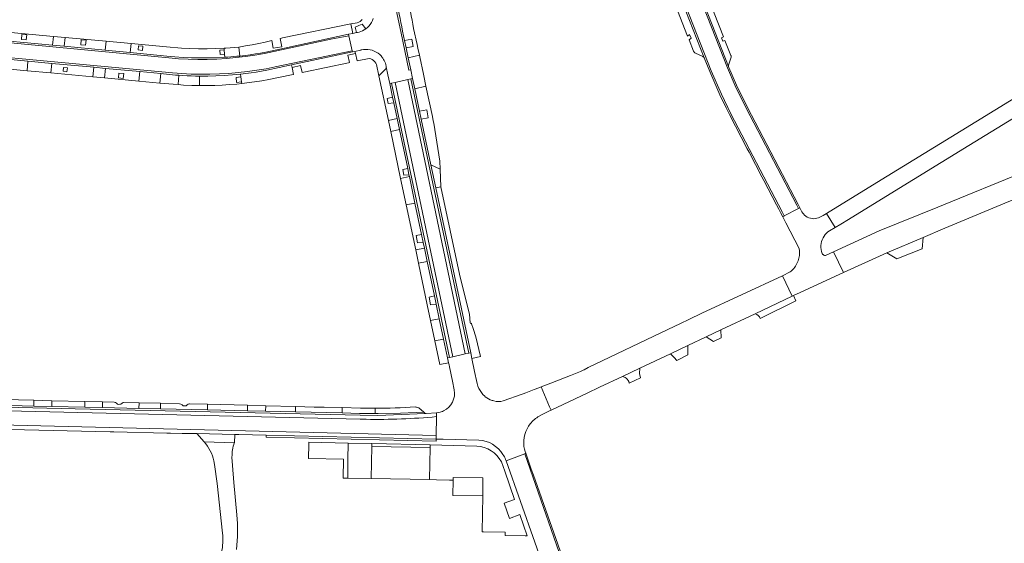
# Model space of a CAD drawing. Header units: metres. Extents: x 166325 to 190320, y 381923 to 404576.
# Tile 658 of 1056: x 170401 to 170672, y 401321 to 401465. Entities that reach past the tile are written whole.
import ezdxf

# ---------------------------------------------------------------- set-up
doc = ezdxf.new("R2010")
doc.units = ezdxf.units.M
for name, color, linetype, lineweight in [('B-WE-VH-VERHARDING_ASFALT-GV', 8, 'Continuous', 18), ('B-WE-VH-VERHARDING_BETON-GV', 8, 'Continuous', 18), ('B-WE-VH-VERHARDING_BETONSTRAATSTEEN-GV', 8, 'Continuous', 18), ('B-WE-VH-VERHARDING_HALFVERHARDING-GV', 8, 'Continuous', 18), ('B-WE-VH-VERHARDING_STRAATBAKSTEEN-GV', 8, 'Continuous', 18)]:
    doc.layers.add(name, color=color, linetype=linetype, lineweight=lineweight)

msp = doc.modelspace()

# ---------------------------------------------------------------- linework, layer by layer
at = {"layer": 'B-WE-VH-VERHARDING_ASFALT-GV', "flags": 128}
msp.add_lwpolyline([(170558.49, 401534.241), (170591.266, 401450.733), (170594.079, 401444.319), (170596.712, 401438.903), (170610.771, 401411.964), (170611.339, 401410.817), (170615.297, 401412.871), (170614.847, 401413.8), (170600.878, 401440.487), (170597.871, 401446.642), (170595.744, 401451.548), (170562.713, 401535.62)], dxfattribs=at)
for points in [[(170673.255, 401414.755), (170680.25, 401417.489), (170689.367, 401420.964), (170694.29, 401422.841), (170691.872, 401428.677), (170678.391, 401423.296), (170653.689, 401413.243), (170637.571, 401406.683), (170624.973, 401400.902), (170627.696, 401395.271), (170639.669, 401400.686), (170649.633, 401404.88), (170655.637, 401407.415)], [(170589.93, 401377.543), (170593.966, 401379.448), (170603.401, 401383.903), (170613.531, 401388.746), (170610.868, 401394.36), (170588.731, 401384.027), (170585.08, 401382.3), (170582.823, 401381.232), (170579.297, 401379.564), (170557.425, 401369.082), (170556.251, 401368.481), (170556.226, 401368.468), (170555.31, 401367.999), (170552.536, 401366.863), (170547.136, 401364.753), (170544.472, 401363.734), (170546.775, 401358.297), (170547.18, 401357.362), (170557.131, 401362.059), (170560.545, 401363.671), (170566.817, 401366.632), (170571.643, 401368.91), (170580.047, 401372.878), (170584.858, 401375.149)]]:
    msp.add_lwpolyline(points, close=True, dxfattribs=at)
at = {"layer": 'B-WE-VH-VERHARDING_BETON-GV', "flags": 128}
msp.add_lwpolyline([(170513.85, 401347.043), (170497.789, 401347.378), (170497.63, 401338.505), (170497.647, 401338.505), (170513.692, 401338.218)], close=True, dxfattribs=at)
at = {"layer": 'B-WE-VH-VERHARDING_BETONSTRAATSTEEN-GV', "flags": 128}
for points in [[(170558.069, 401534.082), (170589.373, 401454.322), (170590.85, 401450.56), (170593.67, 401444.13), (170595.381, 401440.611), (170595.862, 401439.622), (170596.31, 401438.7), (170601.202, 401429.326), (170601.707, 401428.359), (170605.257, 401421.556), (170605.747, 401420.618), (170609.284, 401413.841), (170609.872, 401412.714), (170610.362, 401411.758), (170610.99, 401410.538), (170611.367, 401410.755), (170611.339, 401410.817), (170610.771, 401411.964), (170596.712, 401438.903), (170594.079, 401444.319), (170591.266, 401450.733), (170558.49, 401534.241)], [(170562.713, 401535.62), (170595.744, 401451.548), (170597.871, 401446.642), (170600.878, 401440.487), (170614.847, 401413.8), (170615.297, 401412.871), (170615.333, 401412.843), (170615.715, 401413.034), (170615.248, 401413.957), (170601.28, 401440.69), (170598.28, 401446.83), (170596.16, 401451.72), (170596.066, 401451.959), (170563.13, 401535.79)], [(170580.875, 401470.296), (170583.3, 401464.105), (170584.79, 401460.292), (170585.328, 401460.77), (170585.71, 401459.803), (170585.162, 401459.34), (170586.397, 401456.179), (170586.488, 401456.058), (170586.586, 401455.942), (170586.69, 401455.833), (170586.801, 401455.729), (170586.917, 401455.632), (170589.01, 401454.717), (170589.1, 401454.656), (170589.182, 401454.584), (170589.255, 401454.504), (170589.319, 401454.416), (170589.373, 401454.322), (170558.069, 401534.082)], [(170498.187, 401465.165), (170497.983, 401464.603), (170497.718, 401464.066), (170497.397, 401463.561), (170497.023, 401463.094), (170496.6, 401462.67), (170496.133, 401462.295), (170495.715, 401462.022), (170495.274, 401461.789), (170494.814, 401461.597), (170494.338, 401461.448), (170493.851, 401461.342), (170493.798, 401461.333), (170493.744, 401461.324), (170493.691, 401461.316), (170493.637, 401461.309), (170493.583, 401461.303), (170492.569, 401461.085), (170491.384, 401460.829), (170491.47, 401460.44), (170492.381, 401456.318), (170492.459, 401455.967), (170493.169, 401456.118), (170494.723, 401456.45), (170494.824, 401456.478), (170494.925, 401456.504), (170495.52, 401456.616), (170496.123, 401456.664), (170496.728, 401456.645), (170497.328, 401456.561), (170497.914, 401456.413), (170498.482, 401456.202), (170499.023, 401455.931), (170499.531, 401455.602), (170500.001, 401455.221), (170500.189, 401455.043), (170500.369, 401454.856), (170500.539, 401454.66), (170500.7, 401454.457), (170500.852, 401454.247), (170501.059, 401453.921), (170501.244, 401453.581), (170501.404, 401453.229), (170501.54, 401452.867), (170501.651, 401452.497), (170501.76, 401451.98), (170501.775, 401451.909), (170501.776, 401451.904), (170502.241, 401449.698), (170502.756, 401447.254), (170503.244, 401447.361), (170504.241, 401447.578), (170507.743, 401448.342), (170508.557, 401448.52), (170509.046, 401448.626), (170508.533, 401451.052), (170508.043, 401450.946), (170505.778, 401461.64), (170503.989, 401470.087)], [(170503.989, 401470.087), (170505.778, 401461.64), (170508.043, 401450.946), (170508.533, 401451.052), (170507.826, 401454.387), (170507.261, 401457.054), (170506.832, 401459.076), (170506.27, 401461.73), (170506.053, 401462.894), (170505.826, 401464.057), (170505.591, 401465.217)], [(170356.131, 401458.331), (170442.891, 401450.224), (170445.472, 401450.018), (170448.058, 401449.884), (170450.647, 401449.82), (170453.237, 401449.827), (170455.825, 401449.904), (170458.411, 401450.053), (170460.991, 401450.272), (170463.564, 401450.562), (170466.129, 401450.923), (170468.682, 401451.353), (170471.223, 401451.853), (170492.381, 401456.318), (170491.47, 401460.44), (170486.498, 401459.44), (170470.819, 401456.047), (170468.232, 401455.525), (170465.632, 401455.076), (170463.02, 401454.699), (170460.398, 401454.395), (170457.769, 401454.165), (170455.135, 401454.008), (170452.497, 401453.924), (170449.858, 401453.914), (170447.22, 401453.978), (170444.585, 401454.115), (170441.954, 401454.326), (170398.327, 401458.438)], [(170394.491, 401454.233), (170403.114, 401453.427), (170409.692, 401452.813), (170421.22, 401451.735), (170424.484, 401451.43), (170433.885, 401450.552), (170439.672, 401450.011), (170440.445, 401449.939), (170441.28, 401449.845), (170442.116, 401449.759), (170442.952, 401449.681), (170443.789, 401449.609), (170444.627, 401449.545), (170445.773, 401449.47), (170446.919, 401449.408), (170448.066, 401449.361), (170449.214, 401449.328), (170450.362, 401449.308), (170452.628, 401449.31), (170454.893, 401449.367), (170457.156, 401449.478), (170459.416, 401449.643), (170461.671, 401449.862), (170463.117, 401450.031), (170464.56, 401450.223), (170466, 401450.437), (170467.437, 401450.672), (170468.87, 401450.93), (170475.705, 401452.389), (170492.459, 401455.967), (170492.381, 401456.318), (170471.223, 401451.853), (170468.682, 401451.353), (170466.129, 401450.923), (170463.564, 401450.562), (170460.991, 401450.272), (170458.411, 401450.053), (170455.825, 401449.904), (170453.237, 401449.827), (170450.647, 401449.82), (170448.058, 401449.884), (170445.472, 401450.018), (170442.891, 401450.224), (170356.131, 401458.331)], [(170398.327, 401458.438), (170441.954, 401454.326), (170444.585, 401454.115), (170447.22, 401453.978), (170449.858, 401453.914), (170452.497, 401453.924), (170455.135, 401454.008), (170457.769, 401454.165), (170460.398, 401454.395), (170463.02, 401454.699), (170465.632, 401455.076), (170468.232, 401455.525), (170470.819, 401456.047), (170486.498, 401459.44), (170491.47, 401460.44), (170491.384, 401460.829), (170473.724, 401457.008), (170468.616, 401455.903), (170467.197, 401455.649), (170465.775, 401455.416), (170464.349, 401455.205), (170462.921, 401455.016), (170461.489, 401454.849), (170460.653, 401454.763), (170459.817, 401454.684), (170458.98, 401454.612), (170458.143, 401454.547), (170457.305, 401454.489), (170455.021, 401454.372), (170452.734, 401454.31), (170450.447, 401454.305), (170448.16, 401454.355), (170445.875, 401454.462), (170443.593, 401454.624), (170441.33, 401454.84), (170431.27, 401455.801), (170424.407, 401456.456), (170413.131, 401457.533), (170409.922, 401457.839), (170398.08, 401458.97)], [(170682.691, 401448.119), (170660.121, 401434.236), (170636.86, 401420.006), (170623.049, 401411.505), (170625.411, 401407.595), (170626.949, 401408.542), (170629.093, 401409.861), (170639.32, 401416.155), (170662.243, 401430.176), (170685.148, 401444.246)], [(170614.608, 401387.486), (170613.9, 401388.916), (170613.531, 401388.746), (170603.401, 401383.903)], [(170604.784, 401382.606), (170614.608, 401387.486)], [(170527.052, 401363.938), (170526.824, 401364.726), (170526.491, 401366.298), (170526.399, 401366.732), (170525.559, 401370.697), (170525.466, 401371.136), (170525.364, 401371.618), (170525.042, 401373.135), (170524.524, 401373.032), (170523.528, 401372.815), (170520.125, 401372.072), (170519.175, 401371.865), (170518.673, 401371.752), (170518.955, 401370.414), (170519.082, 401369.815), (170519.198, 401369.264), (170520.017, 401365.378), (170520.533, 401362.916)], [(170571.643, 401368.91), (170566.817, 401366.632)], [(170568.713, 401364.822), (170571.834, 401366.236), (170571.517, 401367.462), (170571.643, 401368.91)], [(170329.245, 401364.19), (170329.055, 401363.019), (170364.439, 401355.906), (170365.391, 401355.715), (170373.022, 401354.181), (170373.96, 401353.992), (170374.42, 401353.9), (170383.39, 401352.66), (170389.87, 401352.21), (170397.216, 401352.046), (170398.18, 401352.024), (170425.769, 401351.406), (170426.814, 401351.383), (170441.406, 401351.056), (170442.397, 401351.034), (170445.613, 401350.962), (170449.581, 401350.93), (170460.059, 401350.678), (170460.237, 401350.668), (170461.191, 401350.614), (170468.684, 401350.446), (170515.501, 401349.398), (170515.524, 401350.415), (170387.868, 401353.482)], [(170515.664, 401356.638), (170512.746, 401356.432), (170512.512, 401356.426), (170499.512, 401355.864), (170494.619, 401355.937), (170416.101, 401357.706), (170388.812, 401358.388), (170385.897, 401358.469), (170382.625, 401358.803), (170378.52, 401359.422), (170374.04, 401360.2), (170347.655, 401365.449), (170346.537, 401365.671)], [(170543.899, 401355.714), (170544.729, 401356.132), (170545.443, 401356.492), (170546.538, 401357.042), (170547.169, 401357.356), (170547.18, 401357.362), (170546.775, 401358.297), (170544.472, 401363.734), (170543.786, 401363.471), (170542.566, 401363.004), (170540.195, 401362.097), (170539.508, 401361.834), (170539.25, 401361.761), (170533.966, 401359.885)], [(170529.06, 401361.016), (170528.911, 401361.168), (170528.428, 401361.665)], [(170388.812, 401358.388), (170416.101, 401357.706), (170494.619, 401355.937), (170499.512, 401355.864), (170512.512, 401356.426), (170512.139, 401356.757), (170505.7, 401356.562), (170499.519, 401356.414), (170498.702, 401356.424), (170494.418, 401356.475), (170489.606, 401356.583), (170476.802, 401356.869), (170468.553, 401357.054), (170463.565, 401357.166), (170452.52, 401357.413), (170439.583, 401357.703), (170433.697, 401357.834), (170423.652, 401358.059), (170418.761, 401358.169), (170409.683, 401358.372), (170404.727, 401358.483), (170391.855, 401358.771)], [(170427.219, 401359.454), (170426.823, 401359.533), (170423.687, 401359.608), (170423.652, 401358.059), (170433.697, 401357.834), (170433.731, 401359.368)], [(170433.731, 401359.368), (170429.532, 401359.464)], [(170444.847, 401359.113), (170439.617, 401359.233), (170439.583, 401357.703), (170452.52, 401357.413), (170452.555, 401358.976)], [(170452.555, 401358.976), (170447.662, 401359.106)], [(170494.739, 401357.93), (170489.639, 401358.068), (170489.606, 401356.583), (170494.418, 401356.475), (170498.702, 401356.424), (170498.719, 401357.88)], [(170498.719, 401357.88), (170498.702, 401356.424), (170499.519, 401356.414), (170505.7, 401356.562), (170512.139, 401356.757), (170510.775, 401357.967)], [(170387.868, 401353.482), (170515.524, 401350.415), (170515.64, 401355.567)], [(170389.564, 401357.365), (170494.575, 401354.88), (170496.253, 401354.84)], [(170496.253, 401354.84), (170494.575, 401354.88), (170389.564, 401357.365)], [(170516.269, 401356.681), (170515.664, 401356.638), (170515.64, 401355.567), (170515.524, 401350.415), (170515.501, 401349.398), (170517.493, 401349.353), (170527.291, 401349.134)], [(170515.64, 401355.567), (170515.664, 401356.638)], [(170526.715, 401347.448), (170513.867, 401347.759), (170513.85, 401347.043), (170513.692, 401338.218), (170515.58, 401338.184), (170519.18, 401338.12), (170520.18, 401338.102), (170520.2, 401338.823), (170528.39, 401338.682), (170528.358, 401333.732), (170528.175, 401323.864), (170528.53, 401323.86), (170534.52, 401323.8), (170534.51, 401322.813), (170540.012, 401322.755), (170540.638, 401322.75), (170538.597, 401328.582), (170535.691, 401327.565), (170534.26, 401331.755), (170537.135, 401332.761), (170534.41, 401340.548), (170533.493, 401343.168)], [(170534.66, 401343.736), (170534.664, 401343.724), (170534.79, 401343.368), (170539.91, 401345.345), (170540.232, 401345.469), (170540.074, 401345.928), (170539.837, 401346.619)], [(170552.375, 401309.763), (170539.91, 401345.345), (170534.79, 401343.368), (170546.653, 401309.85), (170547.292, 401308.044)], [(170553.617, 401307.433), (170551.32, 401313.94), (170542.31, 401339.461), (170541.725, 401341.119), (170540.232, 401345.469), (170539.91, 401345.345), (170552.375, 401309.763)]]:
    msp.add_lwpolyline(points, dxfattribs=at)
for points in [[(170403.114, 401453.427), (170394.491, 401454.233), (170394.247, 401451.618), (170402.87, 401450.813)], [(170504.241, 401447.578), (170503.244, 401447.361), (170509.71, 401416.684), (170519.175, 401371.865), (170520.125, 401372.072)], [(170507.743, 401448.342), (170504.241, 401447.578), (170520.125, 401372.072), (170523.528, 401372.815)], [(170515.02, 401418.011), (170508.557, 401448.52), (170507.743, 401448.342), (170523.528, 401372.815), (170524.524, 401373.032)], [(170515.42, 401418.547), (170514.079, 401424.874), (170511.407, 401437.485), (170510.951, 401439.639), (170509.634, 401445.853), (170509.046, 401448.626), (170508.557, 401448.52), (170515.02, 401418.011), (170524.524, 401373.032), (170525.042, 401373.135)], [(170503.244, 401447.361), (170502.756, 401447.254), (170503.547, 401443.505), (170503.875, 401441.946), (170504.786, 401437.628), (170505.422, 401434.607), (170507.692, 401423.842), (170508.048, 401422.154), (170508.155, 401421.644), (170509.691, 401414.361), (170511.522, 401405.675), (170511.969, 401403.552), (170512.306, 401401.953), (170513.08, 401398.282), (170515.082, 401388.785), (170515.551, 401386.562), (170516.405, 401382.511), (170517.587, 401376.907), (170518.673, 401371.752), (170519.175, 401371.865), (170509.71, 401416.684)], [(170621.87, 401404.284), (170622.077, 401404.774), (170622.34, 401405.237), (170622.655, 401405.666), (170623.018, 401406.054), (170623.425, 401406.398), (170623.869, 401406.691), (170625.411, 401407.595), (170623.049, 401411.505), (170622.089, 401410.937), (170622.064, 401410.982), (170621.511, 401410.637), (170621.199, 401410.479), (170620.795, 401410.298), (170620.372, 401410.166), (170619.936, 401410.087), (170619.494, 401410.061), (170619.052, 401410.089), (170618.593, 401410.176), (170618.149, 401410.321), (170617.726, 401410.521), (170617.333, 401410.774), (170616.975, 401411.074), (170616.658, 401411.417), (170616.547, 401411.554), (170616.443, 401411.696), (170616.345, 401411.842), (170616.253, 401411.992), (170616.168, 401412.146), (170615.715, 401413.034), (170615.333, 401412.843), (170615.297, 401412.871), (170611.339, 401410.817), (170611.367, 401410.755), (170610.99, 401410.538), (170611.82, 401408.932), (170615.457, 401401.896), (170615.495, 401401.793), (170615.523, 401401.716), (170615.575, 401401.357), (170615.606, 401400.996), (170615.615, 401400.634), (170615.603, 401400.272), (170615.57, 401399.911), (170615.514, 401399.537), (170615.435, 401399.167), (170615.332, 401398.803), (170615.208, 401398.446), (170615.061, 401398.097), (170614.898, 401397.723), (170614.712, 401397.359), (170614.503, 401397.009), (170614.272, 401396.673), (170614.019, 401396.352), (170613.843, 401396.153), (170613.659, 401395.961), (170613.467, 401395.777), (170613.268, 401395.602), (170613.061, 401395.435), (170610.868, 401394.36), (170613.531, 401388.746), (170613.9, 401388.916), (170615.747, 401389.767), (170625.491, 401394.259), (170627.696, 401395.271), (170624.973, 401400.902), (170622.764, 401399.948), (170622.613, 401399.949), (170622.465, 401399.973), (170622.322, 401400.02), (170622.188, 401400.09), (170622.067, 401400.179), (170622.008, 401400.234), (170621.954, 401400.294), (170621.905, 401400.358), (170621.862, 401400.426), (170621.824, 401400.497), (170621.652, 401401.024), (170621.539, 401401.566), (170621.485, 401402.118), (170621.492, 401402.672), (170621.559, 401403.222), (170621.685, 401403.762)], [(170593.966, 401379.448), (170589.93, 401377.543), (170591.884, 401376.24), (170593.993, 401377.256)], [(170584.858, 401375.149), (170580.047, 401372.878), (170581.084, 401371.871), (170581.828, 401371.017), (170584.843, 401372.546), (170584.798, 401374.125)], [(170404.762, 401360.063), (170391.891, 401360.372), (170391.855, 401358.771), (170404.727, 401358.483)], [(170409.718, 401359.944), (170404.762, 401360.063), (170404.727, 401358.483), (170409.683, 401358.372)], [(170418.796, 401359.726), (170409.718, 401359.944), (170409.683, 401358.372), (170418.761, 401358.169)], [(170423.687, 401359.608), (170418.796, 401359.726), (170418.761, 401358.169), (170423.652, 401358.059)], [(170439.617, 401359.233), (170433.731, 401359.368), (170433.697, 401357.834), (170439.583, 401357.703)], [(170463.599, 401358.684), (170452.555, 401358.976), (170452.52, 401357.413), (170463.565, 401357.166)], [(170468.587, 401358.551), (170463.599, 401358.684), (170463.565, 401357.166), (170468.553, 401357.054)], [(170476.834, 401358.333), (170468.587, 401358.551), (170468.553, 401357.054), (170476.802, 401356.869)], [(170489.639, 401358.068), (170484.733, 401358.201), (170481.927, 401358.197), (170481.925, 401358.197), (170481.923, 401358.198), (170476.834, 401358.333), (170476.802, 401356.869), (170489.606, 401356.583)], [(170468.684, 401350.446), (170468.69, 401349.955), (170515.488, 401348.835), (170515.501, 401349.398)], [(170491.26, 401348.306), (170480.505, 401348.566), (170480.492, 401348.012), (170480.4, 401344.075), (170490.03, 401343.85), (170489.908, 401338.624), (170491.19, 401338.62), (170491.228, 401343.804)], [(170497.789, 401347.378), (170497.807, 401348.148), (170491.26, 401348.306), (170491.228, 401343.804), (170491.19, 401338.62), (170497.63, 401338.505)], [(170513.867, 401347.759), (170497.807, 401348.148), (170497.789, 401347.378), (170513.85, 401347.043)], [(170520.18, 401338.102), (170520.099, 401333.882), (170528.358, 401333.732), (170528.39, 401338.682), (170520.2, 401338.823)]]:
    msp.add_lwpolyline(points, close=True, dxfattribs=at)
at = {"layer": 'B-WE-VH-VERHARDING_BETONSTRAATSTEEN-GV'}
for points in [[(170603.401, 401383.903, -0.2104466), (170604.784, 401382.606)], [(170566.817, 401366.632, -0.1158029), (170567.861, 401366.13)], [(170567.861, 401366.13, -0.1586503), (170568.713, 401364.822)], [(170528.428, 401361.665, -0.0978395), (170527.052, 401363.938)], [(170520.533, 401362.916, -0.3287169), (170517.591, 401357.143)], [(170530.927, 401360.042, -0.0756221), (170529.06, 401361.016)], [(170427.812, 401359.038, 0.0260583), (170427.219, 401359.454)], [(170428.984, 401359.209, -0.2871006), (170427.812, 401359.038)], [(170429.456, 401359.455, 0.1633961), (170428.984, 401359.209)], [(170429.532, 401359.464, 0.0389286), (170429.456, 401359.455)], [(170445.565, 401358.812, 0.165934), (170444.847, 401359.113)], [(170446.98, 401358.787, -0.4242609), (170445.565, 401358.812)], [(170447.567, 401359.102, 0.1952854), (170446.98, 401358.787)], [(170447.662, 401359.106, 0.0307402), (170447.567, 401359.102)], [(170509.751, 401358.221, -0.0159281), (170498.719, 401357.88)], [(170510.109, 401358.201, 0.0501233), (170509.751, 401358.221)], [(170510.775, 401357.967, 0.1080132), (170510.109, 401358.201)], [(170531.388, 401359.901, -0.0144922), (170530.927, 401360.042)], [(170533.966, 401359.885, -0.1212037), (170531.388, 401359.901)], [(170498.719, 401357.88, -0.0060292), (170494.739, 401357.93)], [(170496.253, 401354.84, 0.0281614), (170515.64, 401355.567)], [(170515.64, 401355.567, -0.0281614), (170496.253, 401354.84)], [(170517.591, 401357.143, -0.0650401), (170516.269, 401356.681)], [(170541.444, 401353.584, -0.0972607), (170543.899, 401355.714)], [(170539.71, 401347.387, -0.1974001), (170541.444, 401353.584)], [(170533.493, 401343.168, 0.2571101), (170526.715, 401347.448)], [(170527.291, 401349.134, -0.2390654), (170533.936, 401345.163)], [(170539.837, 401346.619, -0.0219654), (170539.71, 401347.387)], [(170533.936, 401345.163, -0.0472282), (170534.66, 401343.736)]]:
    msp.add_lwpolyline(points, format="xyb", dxfattribs=at)
at = {"layer": 'B-WE-VH-VERHARDING_HALFVERHARDING-GV', "flags": 128}
for points in [[(170459.935, 401348.373), (170451.61, 401348.599)], [(170460.654, 401328.5), (170459.854, 401337.397), (170459.76, 401338.6), (170459.306, 401344.446)], [(170454.334, 401343.37), (170454.522, 401342.353), (170455.252, 401337.2), (170456.729, 401323.528)]]:
    msp.add_lwpolyline(points, dxfattribs=at)
at = {"layer": 'B-WE-VH-VERHARDING_HALFVERHARDING-GV'}
for points in [[(170451.61, 401348.599, -0.1376379), (170454.334, 401343.37)], [(170459.306, 401344.446, -0.0821249), (170459.935, 401348.373)], [(170460.514, 401318.983, 0.0500434), (170460.654, 401328.5)], [(170456.729, 401323.528, -0.0841756), (170456.4, 401318.155)]]:
    msp.add_lwpolyline(points, format="xyb", dxfattribs=at)
at = {"layer": 'B-WE-VH-VERHARDING_STRAATBAKSTEEN-GV', "flags": 128}
for points in [[(170563.13, 401535.79), (170596.066, 401451.959), (170596.054, 401452.029), (170596.048, 401452.1), (170596.047, 401452.171), (170596.052, 401452.243), (170596.063, 401452.313), (170596.726, 401454.54), (170596.741, 401454.623), (170596.748, 401454.708), (170596.747, 401454.793), (170596.738, 401454.877), (170596.721, 401454.96), (170595.07, 401459.155), (170594.452, 401458.963), (170594.086, 401459.833), (170594.655, 401460.103), (170582.851, 401490.243)], [(170495.157, 401464.931), (170494.886, 401464.621), (170494.567, 401464.361), (170494.208, 401464.159), (170493.82, 401464.02), (170492.061, 401463.664), (170492.569, 401461.085), (170493.583, 401461.303), (170493.246, 401462.743), (170494.26, 401463.234), (170495.173, 401463.618), (170496.133, 401462.295), (170496.6, 401462.67), (170497.023, 401463.094), (170497.397, 401463.561), (170497.718, 401464.066), (170497.983, 401464.603), (170498.187, 401465.165)]]:
    msp.add_lwpolyline(points, dxfattribs=at)
for points in [[(170509.328, 401462.437), (170509.114, 401463.597), (170508.892, 401464.755), (170508.66, 401465.911), (170508.42, 401467.065), (170508.171, 401468.218), (170505.094, 401467.533), (170505.347, 401466.376), (170505.591, 401465.217), (170505.826, 401464.057), (170506.053, 401462.894), (170506.27, 401461.73), (170506.832, 401459.076), (170508.801, 401459.479), (170509.217, 401457.446), (170507.261, 401457.054), (170507.826, 401454.387), (170510.902, 401455.039), (170510.481, 401457.017), (170510.272, 401457.998)], [(170410.15, 401460.225), (170398.436, 401461.284), (170396.302, 401461.477), (170396.282, 401461.211), (170396.304, 401460.913), (170396.375, 401460.624), (170396.492, 401460.349), (170396.652, 401460.097), (170396.851, 401459.875), (170398.08, 401458.97), (170409.922, 401457.839)], [(170491.384, 401460.829), (170492.569, 401461.085), (170492.061, 401463.664), (170473.174, 401459.839), (170472.897, 401459.763), (170472.619, 401459.688), (170473.033, 401457.413), (170470.633, 401456.995), (170470.276, 401459.095), (170468.474, 401458.695), (170466.667, 401458.316), (170464.856, 401457.96), (170463.04, 401457.624), (170461.221, 401457.311), (170461.489, 401454.849), (170462.921, 401455.016), (170464.349, 401455.205), (170465.775, 401455.416), (170467.197, 401455.649), (170468.616, 401455.903), (170473.724, 401457.008)], [(170402.665, 401459.29), (170401.301, 401459.409), (170401.42, 401460.774), (170402.784, 401460.655)], [(170413.36, 401459.935), (170410.15, 401460.225), (170409.922, 401457.839), (170413.131, 401457.533)], [(170424.642, 401458.916), (170413.36, 401459.935), (170413.131, 401457.533), (170424.407, 401456.456)], [(170419.006, 401457.842), (170417.643, 401457.961), (170417.762, 401459.326), (170419.125, 401459.207)], [(170431.508, 401458.295), (170424.642, 401458.916), (170424.407, 401456.456), (170431.27, 401455.801)], [(170455.939, 401456.455), (170457.149, 401456.547), (170457.115, 401456.992), (170454.773, 401456.882), (170452.429, 401456.832), (170450.085, 401456.841), (170447.741, 401456.91), (170445.4, 401457.039), (170441.3, 401457.41), (170431.508, 401458.295), (170431.27, 401455.801), (170441.33, 401454.84), (170443.593, 401454.624), (170445.875, 401454.462), (170448.16, 401454.355), (170450.447, 401454.305), (170452.734, 401454.31), (170455.021, 401454.372), (170457.305, 401454.489), (170457.24, 401455.351), (170456.03, 401455.259)], [(170434.628, 401456.374), (170433.441, 401456.512), (170433.552, 401457.671), (170434.786, 401457.522)], [(170461.221, 401457.311), (170457.579, 401457.021), (170457.347, 401457.006), (170457.115, 401456.992), (170457.149, 401456.547), (170457.24, 401455.351), (170457.305, 401454.489), (170458.143, 401454.547), (170458.98, 401454.612), (170459.817, 401454.684), (170460.653, 401454.763), (170461.489, 401454.849)], [(170491.232, 401455.085), (170493.31, 401455.524), (170493.169, 401456.118), (170492.459, 401455.967), (170475.705, 401452.389), (170475.849, 401451.71), (170478.215, 401452.241), (170478.627, 401450.29), (170479.07, 401450.384), (170491.369, 401452.983), (170491.712, 401453.056)], [(170500.001, 401455.221), (170499.531, 401455.602), (170499.023, 401455.931), (170498.482, 401456.202), (170497.914, 401456.413), (170497.328, 401456.561), (170496.728, 401456.645), (170496.123, 401456.664), (170495.52, 401456.616), (170494.925, 401456.504), (170494.824, 401456.478), (170494.723, 401456.45), (170493.169, 401456.118), (170493.31, 401455.524), (170493.79, 401453.495), (170497.08, 401454.19), (170497.525, 401454.064), (170497.943, 401453.865), (170498.321, 401453.599), (170498.649, 401453.273), (170498.918, 401452.896), (170499.12, 401452.48), (170499.773, 401449.388), (170501.647, 401451.34), (170501.707, 401451.442), (170501.751, 401451.552), (170501.777, 401451.668), (170501.786, 401451.786), (170501.776, 401451.904), (170501.775, 401451.909), (170501.76, 401451.98), (170501.651, 401452.497), (170501.54, 401452.867), (170501.404, 401453.229), (170501.244, 401453.581), (170501.059, 401453.921), (170500.852, 401454.247), (170500.7, 401454.457), (170500.539, 401454.66), (170500.369, 401454.856), (170500.189, 401455.043)], [(170409.692, 401452.813), (170403.114, 401453.427), (170402.87, 401450.813), (170409.448, 401450.199)], [(170510.999, 401454.585), (170510.902, 401455.039), (170507.826, 401454.387), (170508.533, 401451.052), (170509.046, 401448.626), (170509.634, 401445.853), (170512.718, 401446.506), (170512.107, 401449.374), (170512.002, 401449.868)], [(170421.22, 401451.735), (170409.692, 401452.813), (170409.448, 401450.199), (170420.975, 401449.123)], [(170413.812, 401450.491), (170412.778, 401450.646), (170412.939, 401451.695), (170414.024, 401451.577)], [(170424.484, 401451.43), (170421.22, 401451.735), (170420.975, 401449.123), (170424.203, 401448.822)], [(170433.885, 401450.552), (170424.484, 401451.43), (170424.203, 401448.822), (170433.641, 401447.94)], [(170429.382, 401448.692), (170428.031, 401448.805), (170428.144, 401450.15), (170429.494, 401450.037)], [(170439.672, 401450.011), (170433.885, 401450.552), (170433.641, 401447.94), (170439.428, 401447.4)], [(170475.663, 401449.664), (170476.255, 401449.789), (170475.849, 401451.71), (170475.705, 401452.389), (170468.87, 401450.93), (170467.437, 401450.672), (170466, 401450.437), (170464.56, 401450.223), (170463.117, 401450.031), (170461.671, 401449.862), (170461.763, 401449.087), (170461.923, 401447.746), (170461.978, 401447.282), (170464.098, 401447.517), (170467.517, 401448.015), (170469.444, 401448.349)], [(170502.756, 401447.254), (170502.241, 401449.698), (170501.776, 401451.904), (170501.786, 401451.786), (170501.777, 401451.668), (170501.751, 401451.552), (170501.707, 401451.442), (170501.647, 401451.34), (170499.773, 401449.388), (170502.366, 401437.118), (170504.786, 401437.628), (170503.875, 401441.946), (170502.283, 401441.79), (170502.033, 401443.125), (170503.547, 401443.505)], [(170444.627, 401449.545), (170443.789, 401449.609), (170442.952, 401449.681), (170442.116, 401449.759), (170441.28, 401449.845), (170440.445, 401449.939), (170439.672, 401450.011), (170439.428, 401447.4), (170443.136, 401447.054), (170444.442, 401446.964)], [(170450.362, 401449.308), (170449.214, 401449.328), (170448.066, 401449.361), (170446.919, 401449.408), (170445.773, 401449.47), (170444.627, 401449.545), (170444.442, 401446.964), (170445.968, 401446.858), (170448.223, 401446.76), (170450.333, 401446.717)], [(170460.424, 401448.927), (170461.763, 401449.087), (170461.671, 401449.862), (170459.416, 401449.643), (170457.156, 401449.478), (170454.893, 401449.367), (170452.628, 401449.31), (170450.362, 401449.308), (170450.333, 401446.717), (170450.48, 401446.714), (170452.519, 401446.715), (170454.558, 401446.758), (170456.595, 401446.843), (170458.631, 401446.969), (170460.663, 401447.137), (170461.978, 401447.282), (170461.923, 401447.746), (170460.583, 401447.587)], [(170514.734, 401437.032), (170514.496, 401438.15), (170512.718, 401446.506), (170509.634, 401445.853), (170510.951, 401439.639), (170512.972, 401440.002), (170513.362, 401437.837), (170511.407, 401437.485), (170514.079, 401424.874), (170516.658, 401423.712), (170516.57, 401425.93), (170514.87, 401436.39)], [(170504.786, 401437.628), (170502.366, 401437.118), (170503.004, 401434.097), (170505.422, 401434.607)], [(170505.422, 401434.607), (170503.004, 401434.097), (170505.743, 401421.135), (170508.155, 401421.644), (170508.048, 401422.154), (170506.664, 401422.008), (170506.368, 401423.566), (170507.692, 401423.842)], [(170516.658, 401423.712), (170514.079, 401424.874), (170515.42, 401418.547), (170516.85, 401418.85)], [(170508.155, 401421.644), (170505.743, 401421.135), (170507.281, 401413.853), (170509.691, 401414.361)], [(170516.85, 401418.85), (170515.42, 401418.547), (170525.042, 401373.135), (170525.364, 401371.618), (170527.699, 401372.111), (170526.458, 401377.5), (170525.753, 401379.835), (170525.308, 401381.142), (170525.222, 401381.276), (170524.959, 401381.167), (170524.904, 401381.421), (170524.751, 401383.822), (170523.945, 401386.578), (170521.972, 401394.798)], [(170509.691, 401414.361), (170507.281, 401413.853), (170509.903, 401401.446), (170512.306, 401401.953), (170511.969, 401403.552), (170510.409, 401403.371), (170510.058, 401405.404), (170511.522, 401405.675)], [(170649.41, 401401.795), (170649.633, 401404.88), (170639.669, 401400.686), (170642.361, 401398.971)], [(170512.306, 401401.953), (170509.903, 401401.446), (170510.678, 401397.776), (170513.08, 401398.282)], [(170513.08, 401398.282), (170510.678, 401397.776), (170513.088, 401386.368), (170514.01, 401382.006), (170516.405, 401382.511), (170515.551, 401386.562), (170513.949, 401386.318), (170513.584, 401388.463), (170515.082, 401388.785)], [(170516.405, 401382.511), (170514.01, 401382.006), (170515.194, 401376.403), (170517.587, 401376.907)], [(170517.587, 401376.907), (170515.194, 401376.403), (170516.571, 401369.884), (170518.955, 401370.414), (170518.673, 401371.752)], [(170460.059, 401350.678), (170449.581, 401350.93), (170451.61, 401348.599), (170459.935, 401348.373), (170460.016, 401348.364)]]:
    msp.add_lwpolyline(points, close=True, dxfattribs=at)

doc.saveas('drawing.dxf')
